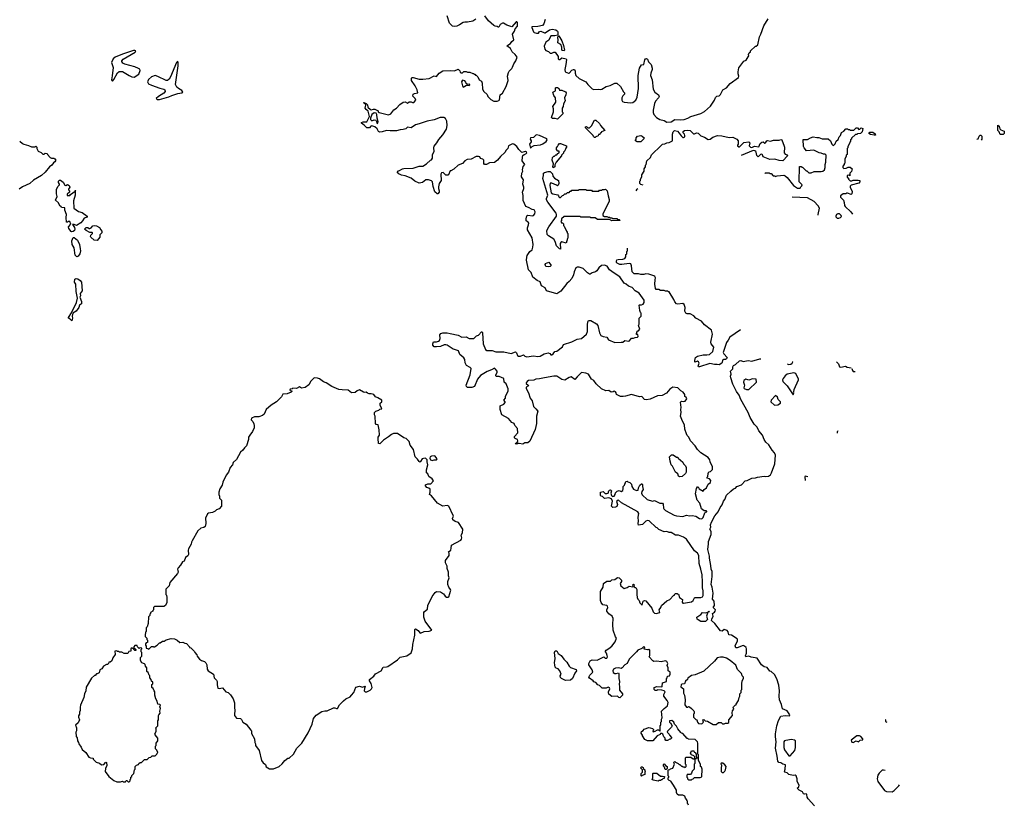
# Model space of a CAD drawing. Extents: x 1966327 to 2147849, y 395140 to 552178.
# Tile 308 of 316: x 2097205 to 2110790, y 519092 to 529913. Entities that reach past the tile are written whole.
import ezdxf

# ---------------------------------------------------------------- set-up
doc = ezdxf.new("R2010")
doc.units = 0

msp = doc.modelspace()

# ---------------------------------------------------------------- linework, layer by layer
at = {"layer": '0CON20XD'}
for points in [[(2103500, 529920), (2103455, 529893), (2103385, 529880), (2103349, 529881), (2103322, 529875), (2103275, 529844), (2103235, 529826), (2103205, 529819), (2103175, 529824), (2103135, 529867), (2103103, 529965)], [(2103947, 529187), (2103957, 529205), (2103995, 529240), (2104005, 529257), (2104024, 529305), (2104051, 529345), (2104069, 529395), (2104043, 529435), (2103998, 529468), (2103976, 529515), (2103927, 529555), (2103979, 529585), (2103996, 529614), (2104021, 529635), (2104005, 529715), (2104032, 529755), (2104041, 529789), (2104075, 529826), (2104075, 529876), (2104065, 529884), (2104055, 529882), (2103995, 529816), (2103927, 529837), (2103880, 529865), (2103865, 529867), (2103832, 529845), (2103818, 529812), (2103805, 529810), (2103795, 529820), (2103765, 529822), (2103745, 529833), (2103675, 529899), (2103621, 529965)], [(2104454, 529914), (2104439, 529855), (2104418, 529832), (2104355, 529819), (2104270, 529815), (2104269, 529805), (2104292, 529745), (2104304, 529735), (2104335, 529729), (2104365, 529729), (2104379, 529751), (2104395, 529757), (2104445, 529732), (2104455, 529732), (2104515, 529773), (2104554, 529784), (2104604, 529774), (2104626, 529756), (2104632, 529745), (2104628, 529702), (2104590, 529690), (2104535, 529689), (2104507, 529633), (2104463, 529605), (2104443, 529547), (2104450, 529505), (2104465, 529490), (2104502, 529475), (2104525, 529451), (2104545, 529452), (2104576, 529466), (2104595, 529464), (2104635, 529405), (2104635, 529375), (2104644, 529364), (2104657, 529365), (2104685, 529387), (2104747, 529375), (2104751, 529365), (2104741, 529295), (2104725, 529225), (2104732, 529195), (2104775, 529174), (2104785, 529175), (2104825, 529218), (2104845, 529228), (2104860, 529225), (2104870, 529205), (2104868, 529175), (2104878, 529145), (2104924, 529104), (2105016, 529056), (2105045, 529021), (2105105, 528962), (2105125, 528951), (2105185, 528956), (2105215, 528950), (2105236, 528954), (2105295, 528991), (2105352, 529008), (2105415, 529038), (2105445, 529037), (2105495, 528990), (2105535, 528920), (2105550, 528905), (2105548, 528885), (2105528, 528865), (2105513, 528835), (2105513, 528805), (2105522, 528785), (2105545, 528777), (2105635, 528766), (2105665, 528771), (2105707, 528803), (2105724, 528845), (2105744, 528965), (2105740, 529145), (2105758, 529245), (2105785, 529290), (2105818, 529295), (2105828, 529362), (2105840, 529375), (2105855, 529378), (2105865, 529370), (2105882, 529332), (2105916, 529296), (2105933, 529247), (2105933, 529225), (2105913, 529175), (2105910, 529145), (2105930, 529085), (2105944, 528954), (2105969, 528915), (2106017, 528875), (2106027, 528855), (2106020, 528835), (2105979, 528791), (2105964, 528756), (2105946, 528665), (2105944, 528634), (2105954, 528605), (2105993, 528565), (2106035, 528536), (2106095, 528523), (2106135, 528500), (2106195, 528506), (2106245, 528537), (2106329, 528531), (2106375, 528539), (2106425, 528557), (2106465, 528580), (2106605, 528622), (2106655, 528648), (2106735, 528720), (2106792, 528805), (2106805, 528840), (2106823, 528857), (2106855, 528862), (2106875, 528880), (2106908, 528945), (2106958, 528972), (2107008, 529035), (2107122, 529115), (2107126, 529134), (2107116, 529165), (2107116, 529195), (2107125, 529250), (2107195, 529342), (2107230, 529355), (2107255, 529400), (2107267, 529413), (2107262, 529435), (2107270, 529455), (2107288, 529472), (2107290, 529485), (2107355, 529550), (2107365, 529550), (2107388, 529565), (2107412, 529675), (2107433, 529715), (2107472, 529828), (2107533, 529925)], [(2104715, 529484), (2104695, 529487), (2104687, 529495), (2104687, 529535), (2104672, 529572), (2104632, 529595), (2104628, 529605), (2104633, 529625), (2104632, 529675), (2104645, 529690), (2104685, 529620), (2104707, 529557), (2104722, 529495), (2104715, 529484)], [(2098485, 529066), (2098505, 529087), (2098555, 529181), (2098579, 529201), (2098625, 529198), (2098714, 529144), (2098754, 529124), (2098785, 529121), (2098850, 529160), (2098869, 529215), (2098862, 529232), (2098845, 529242), (2098793, 529263), (2098655, 529300), (2098628, 529315), (2098613, 529335), (2098614, 529346), (2098633, 529367), (2098798, 529465), (2098808, 529485), (2098795, 529490), (2098777, 529487), (2098625, 529440), (2098524, 529395), (2098497, 529375), (2098474, 529325), (2098495, 529255), (2098480, 529140), (2098473, 529085), (2098475, 529073), (2098485, 529066)], [(2099103, 528813), (2099135, 528815), (2099265, 528849), (2099305, 528870), (2099385, 528896), (2099444, 528906), (2099457, 528915), (2099443, 528935), (2099395, 528964), (2099375, 528984), (2099355, 529018), (2099391, 529275), (2099391, 529321), (2099385, 529340), (2099369, 529325), (2099285, 529124), (2099267, 529095), (2099245, 529074), (2099225, 529076), (2099112, 529132), (2099075, 529143), (2099023, 529127), (2098981, 529089), (2098968, 529055), (2098981, 529031), (2099025, 529009), (2099140, 528970), (2099192, 528955), (2099207, 528945), (2099213, 528925), (2099195, 528902), (2099118, 528855), (2099090, 528825), (2099103, 528813)], [(2105465, 524732), (2105440, 524745), (2105437, 524767), (2105425, 524780), (2105405, 524788), (2105395, 524780), (2105368, 524778), (2105335, 524799), (2105294, 524794), (2105234, 524824), (2105160, 524890), (2105125, 524936), (2105095, 524957), (2105052, 525025), (2105015, 525040), (2104955, 525046), (2104895, 524990), (2104865, 524953), (2104815, 524986), (2104785, 524979), (2104725, 524944), (2104685, 524951), (2104615, 524996), (2104575, 524997), (2104444, 524976), (2104375, 524958), (2104325, 524954), (2104298, 524942), (2104225, 524936), (2104206, 524925), (2104193, 524905), (2104195, 524894), (2104221, 524875), (2104224, 524865), (2104193, 524847), (2104192, 524825), (2104227, 524765), (2104246, 524695), (2104276, 524656), (2104295, 524580), (2104325, 524548), (2104352, 524515), (2104334, 524445), (2104336, 524344), (2104315, 524260), (2104245, 524100), (2104215, 524078), (2104175, 524078), (2104145, 524060), (2104095, 524070), (2104075, 524070), (2104065, 524060), (2104042, 524062), (2104050, 524075), (2104068, 524082), (2104080, 524105), (2104072, 524125), (2104040, 524135), (2104030, 524145), (2104034, 524166), (2104077, 524215), (2104072, 524275), (2104038, 524315), (2104026, 524346), (2103995, 524360), (2103948, 524415), (2103855, 524462), (2103834, 524535), (2103834, 524586), (2103885, 524611), (2103904, 524635), (2103903, 524645), (2103887, 524665), (2103906, 524695), (2103909, 524715), (2103944, 524795), (2103944, 524824), (2103915, 524890), (2103890, 524915), (2103886, 524966), (2103822, 524992), (2103785, 524992), (2103775, 525000), (2103774, 525016), (2103792, 525048), (2103792, 525065), (2103772, 525095), (2103754, 525106), (2103715, 525082), (2103655, 525062), (2103563, 525005), (2103522, 524955), (2103482, 524855), (2103445, 524840), (2103385, 524841), (2103371, 524855), (2103366, 524875), (2103421, 525015), (2103432, 525102), (2103420, 525115), (2103368, 525145), (2103353, 525183), (2103348, 525225), (2103335, 525250), (2103277, 525297), (2103258, 525345), (2103206, 525366), (2103185, 525368), (2103105, 525423), (2103085, 525430), (2103061, 525429), (2103012, 525408), (2102955, 525402), (2102923, 525403), (2102904, 525424), (2102903, 525445), (2102915, 525472), (2102955, 525471), (2102985, 525480), (2102999, 525491), (2103006, 525515), (2103000, 525565), (2103014, 525586), (2103044, 525596), (2103104, 525594), (2103146, 525586), (2103255, 525561), (2103305, 525537), (2103365, 525538), (2103405, 525518), (2103472, 525518), (2103509, 525551), (2103535, 525562), (2103575, 525608), (2103585, 525608), (2103592, 525595), (2103600, 525445), (2103634, 525365), (2103651, 525351), (2103725, 525349), (2103775, 525334), (2103885, 525334), (2103985, 525310), (2104045, 525332), (2104061, 525321), (2104075, 525280), (2104085, 525274), (2104115, 525274), (2104155, 525290), (2104175, 525272), (2104202, 525262), (2104295, 525278), (2104355, 525268), (2104388, 525275), (2104443, 525307), (2104495, 525318), (2104518, 525308), (2104532, 525292), (2104545, 525290), (2104566, 525304), (2104590, 525335), (2104617, 525343), (2104695, 525400), (2104710, 525435), (2104825, 525470), (2104895, 525506), (2104957, 525515), (2105026, 525575), (2105037, 525615), (2105039, 525705), (2105042, 525748), (2105055, 525763), (2105065, 525766), (2105085, 525764), (2105165, 525721), (2105184, 525694), (2105204, 525595), (2105225, 525558), (2105255, 525544), (2105305, 525537), (2105329, 525499), (2105415, 525463), (2105506, 525464), (2105525, 525468), (2105555, 525488), (2105605, 525480), (2105620, 525485), (2105645, 525520), (2105675, 525520), (2105695, 525530), (2105727, 525533), (2105737, 525543), (2105735, 525570), (2105722, 525572), (2105710, 525585), (2105720, 525595), (2105720, 525605), (2105735, 525620), (2105745, 525620), (2105760, 525645), (2105742, 525695), (2105750, 525715), (2105750, 525795), (2105780, 525825), (2105780, 525865), (2105770, 525875), (2105763, 525903), (2105752, 525975), (2105758, 525982), (2105785, 525981), (2105805, 525991), (2105823, 526015), (2105822, 526045), (2105752, 526142), (2105699, 526175), (2105655, 526218), (2105605, 526238), (2105575, 526267), (2105545, 526281), (2105484, 526365), (2105406, 526416), (2105342, 526462), (2105309, 526515), (2105275, 526530), (2105231, 526525), (2105195, 526493), (2105169, 526451), (2105151, 526435), (2105105, 526423), (2105075, 526406), (2105065, 526406), (2105040, 526420), (2104981, 526481), (2104925, 526501), (2104895, 526501), (2104880, 526490), (2104857, 526435), (2104847, 526395), (2104822, 526345), (2104787, 526303), (2104755, 526277), (2104670, 526170), (2104615, 526132), (2104475, 526175), (2104453, 526215), (2104405, 526243), (2104385, 526298), (2104344, 526315), (2104283, 526363), (2104261, 526425), (2104225, 526465), (2104198, 526595), (2104200, 526640), (2104208, 526662), (2104245, 526716), (2104275, 526740), (2104286, 526775), (2104290, 526815), (2104275, 526904), (2104211, 527015), (2104210, 527045), (2104226, 527085), (2104228, 527109), (2104221, 527121), (2104195, 527139), (2104192, 527165), (2104203, 527207), (2104215, 527219), (2104285, 527208), (2104295, 527212), (2104314, 527235), (2104317, 527265), (2104305, 527291), (2104274, 527294), (2104225, 527325), (2104188, 527335), (2104150, 527420), (2104151, 527491), (2104143, 527537), (2104162, 527585), (2104162, 527605), (2104145, 527645), (2104156, 527704), (2104127, 527747), (2104132, 527795), (2104145, 527825), (2104144, 527845), (2104151, 527889), (2104173, 527915), (2104140, 527965), (2104142, 528018), (2104149, 528041), (2104164, 528056), (2104190, 528065), (2104200, 528075), (2104199, 528085), (2104185, 528094), (2104167, 528093), (2104135, 528080), (2104092, 528122), (2104065, 528163), (2104025, 528197), (2104005, 528203), (2103950, 528175), (2103940, 528135), (2103917, 528113), (2103898, 528082), (2103838, 528025), (2103798, 527975), (2103757, 527943), (2103685, 527938), (2103645, 527918), (2103618, 527918), (2103608, 527928), (2103610, 527975), (2103595, 527990), (2103565, 528000), (2103555, 528020), (2103535, 528028), (2103505, 528028), (2103435, 527992), (2103380, 527985), (2103345, 527968), (2103315, 527930), (2103253, 527907), (2103195, 527852), (2103155, 527830), (2103145, 527830), (2103120, 527775), (2103112, 527768), (2103085, 527770), (2103047, 527807), (2103025, 527802), (2103014, 527785), (2103020, 527695), (2102992, 527655), (2102983, 527607), (2102983, 527585), (2102993, 527555), (2102992, 527535), (2102975, 527513), (2102965, 527513), (2102932, 527538), (2102908, 527615), (2102900, 527675), (2102885, 527692), (2102845, 527706), (2102807, 527703), (2102764, 527666), (2102715, 527657), (2102658, 527688), (2102605, 527729), (2102525, 527762), (2102475, 527770), (2102435, 527788), (2102412, 527815), (2102425, 527828), (2102435, 527828), (2102485, 527858), (2102505, 527862), (2102635, 527868), (2102718, 527892), (2102767, 527893), (2102820, 527925), (2102872, 527978), (2102888, 527982), (2102900, 528005), (2102902, 528055), (2102922, 528095), (2102920, 528145), (2102925, 528170), (2102962, 528215), (2102987, 528263), (2103043, 528327), (2103092, 528405), (2103101, 528455), (2103098, 528515), (2103079, 528549), (2103056, 528566), (2103005, 528563), (2102925, 528531), (2102825, 528512), (2102715, 528478), (2102665, 528462), (2102605, 528422), (2102555, 528430), (2102535, 528410), (2102495, 528397), (2102455, 528393), (2102405, 528379), (2102315, 528379), (2102265, 528386), (2102207, 528367), (2102175, 528363), (2102155, 528372), (2102135, 528408), (2102107, 528437), (2102065, 528449), (2102052, 528445), (2102030, 528420), (2101995, 528421), (2101959, 528459), (2101920, 528485), (2101920, 528495), (2101945, 528507), (2101996, 528504), (2102031, 528579), (2102011, 528651), (2101985, 528674), (2101972, 528695), (2101980, 528735), (2101972, 528752), (2101950, 528765), (2101955, 528770), (2101985, 528758), (2102005, 528738), (2102008, 528705), (2102043, 528673), (2102055, 528668), (2102085, 528680), (2102105, 528678), (2102150, 528655), (2102153, 528643), (2102165, 528632), (2102295, 528600), (2102325, 528613), (2102365, 528672), (2102405, 528693), (2102448, 528742), (2102495, 528774), (2102525, 528780), (2102555, 528760), (2102578, 528782), (2102605, 528780), (2102625, 528772), (2102645, 528773), (2102670, 528805), (2102660, 528825), (2102628, 528858), (2102634, 528886), (2102653, 528897), (2102700, 528905), (2102690, 528945), (2102663, 529003), (2102613, 529075), (2102612, 529105), (2102620, 529115), (2102635, 529117), (2102715, 529091), (2102765, 529091), (2102856, 529104), (2102925, 529138), (2102958, 529132), (2102992, 529175), (2103045, 529210), (2103155, 529212), (2103205, 529208), (2103255, 529230), (2103278, 529208), (2103282, 529192), (2103295, 529180), (2103315, 529180), (2103333, 529197), (2103365, 529200), (2103385, 529192), (2103415, 529192), (2103455, 529170), (2103465, 529170), (2103475, 529160), (2103485, 529160), (2103495, 529150), (2103505, 529150), (2103527, 529127), (2103544, 529084), (2103578, 529065), (2103588, 529038), (2103592, 528955), (2103611, 528921), (2103653, 528883), (2103662, 528855), (2103705, 528813), (2103745, 528789), (2103795, 528790), (2103815, 528797), (2103825, 528808), (2103836, 528875), (2103865, 528899), (2103919, 528991), (2103944, 529075), (2103936, 529135), (2103947, 529187)], [(2103325, 528984), (2103371, 529009), (2103405, 529007), (2103416, 529014), (2103415, 529020), (2103405, 529026), (2103385, 529022), (2103365, 529032), (2103362, 529052), (2103348, 529068), (2103315, 529080), (2103303, 529055), (2103315, 529000), (2103325, 528984)], [(2104625, 528540), (2104595, 528552), (2104555, 528552), (2104542, 528565), (2104569, 528645), (2104569, 528685), (2104562, 528715), (2104604, 528776), (2104596, 528836), (2104575, 528870), (2104560, 528915), (2104598, 528932), (2104600, 528975), (2104605, 528980), (2104625, 528980), (2104635, 528970), (2104645, 528970), (2104655, 528940), (2104685, 528940), (2104735, 528920), (2104746, 528905), (2104740, 528875), (2104720, 528835), (2104732, 528795), (2104708, 528755), (2104702, 528715), (2104690, 528695), (2104690, 528645), (2104700, 528635), (2104700, 528615), (2104625, 528540)], [(2102135, 528480), (2102145, 528488), (2102150, 528505), (2102138, 528555), (2102134, 528604), (2102124, 528624), (2102095, 528628), (2102062, 528608), (2102044, 528556), (2102043, 528535), (2102065, 528519), (2102095, 528533), (2102118, 528528), (2102130, 528510), (2102135, 528480)], [(2105145, 528290), (2105135, 528290), (2105122, 528302), (2105118, 528318), (2105012, 528422), (2105010, 528435), (2105025, 528440), (2105045, 528420), (2105068, 528422), (2105095, 528450), (2105134, 528526), (2105155, 528530), (2105205, 528482), (2105220, 528455), (2105280, 528385), (2105232, 528368), (2105228, 528352), (2105212, 528348), (2105208, 528332), (2105192, 528328), (2105188, 528312), (2105155, 528300), (2105145, 528290)], [(2110775, 528330), (2110732, 528332), (2110720, 528365), (2110700, 528385), (2110702, 528458), (2110720, 528445), (2110728, 528408), (2110740, 528395), (2110790, 528375), (2110790, 528345), (2110775, 528330)], [(2104255, 528142), (2104276, 528164), (2104302, 528178), (2104391, 528189), (2104425, 528200), (2104470, 528235), (2104481, 528255), (2104479, 528269), (2104375, 528318), (2104335, 528326), (2104325, 528323), (2104295, 528288), (2104255, 528286), (2104249, 528265), (2104261, 528245), (2104262, 528228), (2104238, 528195), (2104255, 528142)], [(2105806, 527629), (2105775, 527640), (2105762, 527652), (2105760, 527685), (2105770, 527695), (2105770, 527715), (2105790, 527745), (2105790, 527775), (2105820, 527825), (2105820, 527855), (2105840, 527885), (2105840, 527905), (2105850, 527915), (2105860, 527965), (2105908, 528012), (2105922, 528048), (2106055, 528180), (2106073, 528197), (2106105, 528200), (2106133, 528217), (2106165, 528220), (2106210, 528245), (2106210, 528335), (2106220, 528365), (2106240, 528385), (2106280, 528375), (2106305, 528350), (2106330, 528310), (2106355, 528288), (2106365, 528287), (2106381, 528299), (2106384, 528315), (2106376, 528336), (2106358, 528355), (2106359, 528371), (2106376, 528384), (2106425, 528390), (2106455, 528386), (2106500, 528340), (2106515, 528339), (2106545, 528351), (2106565, 528348), (2106605, 528312), (2106655, 528293), (2106705, 528262), (2106732, 528268), (2106768, 528292), (2106835, 528314), (2106891, 528311), (2106995, 528288), (2107045, 528291), (2107100, 528265), (2107120, 528245), (2107120, 528195), (2107110, 528185), (2107110, 528175), (2107125, 528160), (2107135, 528160), (2107195, 528220), (2107265, 528227), (2107280, 528215), (2107272, 528175), (2107290, 528155), (2107305, 528153), (2107345, 528170), (2107405, 528160), (2107423, 528205), (2107445, 528226), (2107465, 528227), (2107485, 528211), (2107495, 528217), (2107513, 528245), (2107525, 528249), (2107565, 528238), (2107605, 528252), (2107685, 528250), (2107705, 528262), (2107722, 528255), (2107752, 528168), (2107758, 528155), (2107752, 528075), (2107765, 528060), (2107795, 528050), (2107800, 528035), (2107732, 527968), (2107685, 527972), (2107625, 527992), (2107555, 527987), (2107465, 528022), (2107455, 528050), (2107445, 528060), (2107424, 528056), (2107395, 528020), (2107375, 528040), (2107368, 528085), (2107360, 528095), (2107346, 528106), (2107325, 528111), (2107161, 528039)], [(2107487, 527792), (2107495, 527800), (2107545, 527800), (2107555, 527790), (2107575, 527790), (2107602, 527762), (2107625, 527760), (2107632, 527752), (2107655, 527760), (2107747, 527767), (2107765, 527760), (2107792, 527735), (2107880, 527625), (2107935, 527592), (2107975, 527590), (2107982, 527608), (2107998, 527622), (2108000, 527635), (2107960, 527675), (2107962, 527888), (2107985, 527890), (2107995, 527880), (2108005, 527880), (2108042, 527842), (2108055, 527830), (2108065, 527830), (2108095, 527800), (2108125, 527800), (2108165, 527822), (2108265, 527819), (2108288, 527825), (2108310, 527845), (2108320, 527875), (2108318, 527915), (2108328, 527948), (2108330, 528045), (2108318, 528058), (2108295, 528058), (2108265, 528072), (2108235, 528078), (2108163, 528113), (2108062, 528105), (2108028, 528145), (2108020, 528165), (2108015, 528260), (2108075, 528260), (2108115, 528283), (2108155, 528296), (2108205, 528287), (2108229, 528289), (2108275, 528270), (2108362, 528272), (2108390, 528245), (2108410, 528195), (2108422, 528182), (2108435, 528180), (2108458, 528202), (2108472, 528238), (2108498, 528262), (2108512, 528298), (2108530, 528315), (2108545, 528358), (2108576, 528374), (2108605, 528410), (2108625, 528410), (2108635, 528400), (2108655, 528400), (2108665, 528390), (2108715, 528390), (2108745, 528420), (2108765, 528420), (2108785, 528400), (2108798, 528402), (2108815, 528420), (2108840, 528415), (2108830, 528365), (2108808, 528342), (2108765, 528340), (2108755, 528330), (2108735, 528330), (2108682, 528278), (2108680, 528265), (2108670, 528255), (2108670, 528235), (2108660, 528225), (2108660, 528215), (2108630, 528165), (2108630, 528145), (2108620, 528135), (2108620, 528055), (2108610, 528045), (2108610, 528025), (2108590, 527995), (2108590, 527935), (2108580, 527925), (2108580, 527915), (2108560, 527895), (2108560, 527875), (2108575, 527860), (2108606, 527864), (2108635, 527878), (2108665, 527880), (2108690, 527855), (2108682, 527818), (2108660, 527795), (2108658, 527762), (2108645, 527770), (2108620, 527765), (2108622, 527742), (2108638, 527728), (2108642, 527712), (2108662, 527692), (2108685, 527690), (2108705, 527700), (2108755, 527698), (2108775, 527702), (2108797, 527697), (2108797, 527675), (2108781, 527659), (2108678, 527632), (2108663, 527617), (2108662, 527605), (2108690, 527545), (2108685, 527510), (2108675, 527502), (2108625, 527520), (2108615, 527520), (2108605, 527510), (2108565, 527510), (2108530, 527485), (2108530, 527465), (2108570, 527425), (2108582, 527392), (2108583, 527353), (2108592, 527335), (2108673, 527263), (2108697, 527233)], [(2108995, 528320), (2108945, 528330), (2108920, 528345), (2108935, 528360), (2108975, 528360), (2109008, 528338), (2109015, 528322), (2108995, 528320)], [(2110410, 528264), (2110412, 528268), (2110428, 528272), (2110442, 528308), (2110455, 528320), (2110465, 528320), (2110480, 528305), (2110480, 528265), (2110471, 528252)], [(2097205, 528237), (2097245, 528207), (2097260, 528195), (2097325, 528178), (2097368, 528158), (2097415, 528160), (2097428, 528168), (2097440, 528155), (2097440, 528135), (2097458, 528098), (2097501, 528081), (2097525, 528060), (2097545, 528060), (2097558, 528072), (2097585, 528070), (2097590, 528055), (2097625, 528012), (2097644, 528004), (2097675, 528002), (2097690, 527995), (2097702, 527975), (2097692, 527955), (2097672, 527938), (2097647, 527905), (2097618, 527882), (2097555, 527810), (2097505, 527764), (2097395, 527700), (2097347, 527653), (2097244, 527606), (2097200, 527575)], [(2104565, 527872), (2104560, 527885), (2104568, 527925), (2104550, 527975), (2104558, 528012), (2104575, 528030), (2104585, 528030), (2104602, 528048), (2104615, 528050), (2104632, 528068), (2104650, 528075), (2104648, 528098), (2104632, 528102), (2104610, 528125), (2104612, 528145), (2104627, 528163), (2104634, 528185), (2104655, 528206), (2104665, 528206), (2104750, 528175), (2104750, 528155), (2104738, 528142), (2104727, 528103), (2104710, 528085), (2104708, 528072), (2104680, 528045), (2104680, 528035), (2104605, 527950), (2104588, 527912), (2104587, 527883), (2104565, 527872)], [(2105775, 528230), (2105725, 528230), (2105703, 528243), (2105700, 528255), (2105710, 528265), (2105710, 528285), (2105730, 528305), (2105775, 528316), (2105795, 528308), (2105820, 528285), (2105818, 528272), (2105775, 528230)], [(2104665, 526750), (2104651, 526751), (2104610, 526795), (2104592, 526855), (2104576, 526886), (2104501, 526931), (2104481, 526951), (2104476, 527005), (2104504, 527056), (2104613, 527205), (2104613, 527225), (2104606, 527246), (2104493, 527395), (2104475, 527430), (2104472, 527448), (2104490, 527495), (2104424, 527724), (2104434, 527765), (2104431, 527795), (2104445, 527806), (2104495, 527822), (2104525, 527820), (2104558, 527788), (2104560, 527755), (2104585, 527730), (2104640, 527695), (2104642, 527655), (2104635, 527630), (2104625, 527620), (2104612, 527632), (2104545, 527660), (2104522, 527658), (2104518, 527625), (2104540, 527525), (2104563, 527513), (2104628, 527498), (2104640, 527485), (2104642, 527472), (2104655, 527460), (2104668, 527462), (2104695, 527490), (2104708, 527492), (2104725, 527510), (2104745, 527510), (2104765, 527530), (2104785, 527530), (2104802, 527548), (2104815, 527550), (2104825, 527560), (2104915, 527560), (2104925, 527570), (2105015, 527570), (2105025, 527560), (2105095, 527560), (2105105, 527550), (2105195, 527550), (2105205, 527560), (2105235, 527560), (2105245, 527570), (2105275, 527570), (2105288, 527578), (2105310, 527555), (2105323, 527483), (2105340, 527435), (2105340, 527405), (2105252, 527235), (2105250, 527215), (2105275, 527200), (2105305, 527200), (2105325, 527190), (2105345, 527190), (2105355, 527180), (2105375, 527180), (2105385, 527170), (2105445, 527170), (2105455, 527160), (2105478, 527158), (2105488, 527142), (2105375, 527140), (2105345, 527160), (2105175, 527160), (2105145, 527180), (2105085, 527180), (2105075, 527190), (2104945, 527190), (2104935, 527200), (2104715, 527200), (2104682, 527168), (2104680, 527145), (2104672, 527132), (2104682, 527112), (2104695, 527110), (2104708, 527098), (2104710, 527075), (2104718, 527068), (2104750, 526995), (2104760, 526985), (2104760, 526975), (2104770, 526965), (2104770, 526905), (2104763, 526897), (2104747, 526833), (2104685, 526849), (2104669, 526841), (2104664, 526825), (2104665, 526750)], [(2097925, 526987), (2097915, 526993), (2097883, 527035), (2097880, 527055), (2097910, 527095), (2097895, 527130), (2097875, 527130), (2097865, 527120), (2097852, 527122), (2097844, 527186), (2097849, 527225), (2097829, 527285), (2097828, 527318), (2097782, 527325), (2097776, 527336), (2097757, 527347), (2097739, 527389), (2097700, 527425), (2097724, 527476), (2097714, 527514), (2097711, 527575), (2097735, 527616), (2097754, 527635), (2097754, 527645), (2097739, 527669), (2097742, 527688), (2097755, 527700), (2097769, 527699), (2097805, 527671), (2097830, 527630), (2097842, 527628), (2097865, 527642), (2097888, 527625), (2097898, 527605), (2097880, 527575), (2097880, 527565), (2097892, 527552), (2097892, 527535), (2097858, 527505), (2097861, 527491), (2097895, 527488), (2097907, 527503), (2097970, 527550), (2097972, 527558), (2097978, 527558), (2097970, 527550), (2097972, 527495), (2097948, 527415), (2097953, 527315), (2098015, 527267), (2098065, 527252), (2098138, 527205), (2098138, 527192), (2098094, 527176), (2098072, 527138), (2098048, 527112), (2097990, 527075), (2097955, 527090), (2097932, 527088), (2097959, 527049), (2097966, 527025), (2097962, 527008), (2097945, 526993), (2097925, 526987)], [(2105710, 527551), (2105710, 527555), (2105720, 527565), (2105722, 527578), (2105734, 527583)], [(2108222, 527217), (2108221, 527225), (2108239, 527315), (2108224, 527345), (2108166, 527406), (2108075, 527456), (2107862, 527465)], [(2108505, 527174), (2108530, 527185), (2108542, 527198), (2108540, 527215), (2108515, 527238), (2108495, 527238), (2108475, 527228), (2108467, 527205), (2108467, 527195), (2108484, 527174), (2108505, 527174)], [(2098275, 526870), (2098234, 526874), (2098188, 526915), (2098182, 526925), (2098188, 526942), (2098210, 526965), (2098210, 526975), (2098205, 526980), (2098175, 526980), (2098120, 527005), (2098100, 527025), (2098122, 527048), (2098145, 527048), (2098163, 527033), (2098175, 527032), (2098189, 527041), (2098215, 527071), (2098235, 527074), (2098265, 527070), (2098308, 527048), (2098323, 527013), (2098340, 526995), (2098340, 526975), (2098312, 526948), (2098310, 526915), (2098275, 526870)], [(2097995, 526642), (2097969, 526665), (2097956, 526765), (2097930, 526815), (2097926, 526865), (2097945, 526910), (2097955, 526910), (2098002, 526872), (2098029, 526815), (2098041, 526755), (2098044, 526725), (2098037, 526685), (2098010, 526650), (2097995, 526642)], [(2107150, 525638), (2107002, 525535), (2106982, 525495), (2106955, 525460), (2106912, 525325), (2106918, 525305), (2106968, 525255), (2106957, 525235), (2106945, 525228), (2106915, 525228), (2106905, 525220), (2106893, 525177), (2106855, 525152), (2106829, 525159), (2106793, 525157), (2106725, 525171), (2106585, 525124), (2106570, 525125), (2106566, 525135), (2106579, 525175), (2106571, 525195), (2106555, 525203), (2106525, 525191), (2106521, 525195), (2106518, 525212), (2106528, 525255), (2106556, 525274), (2106635, 525291), (2106685, 525289), (2106723, 525297), (2106767, 525335), (2106780, 525395), (2106746, 525445), (2106739, 525465), (2106763, 525575), (2106751, 525631), (2106652, 525705), (2106614, 525754), (2106535, 525799), (2106505, 525831), (2106455, 525856), (2106415, 525855), (2106396, 525865), (2106381, 525895), (2106389, 525945), (2106375, 525987), (2106355, 525997), (2106285, 525989), (2106268, 525995), (2106245, 526020), (2106230, 526055), (2106165, 526160), (2106155, 526160), (2106145, 526170), (2106115, 526170), (2106095, 526180), (2106045, 526180), (2106025, 526190), (2105985, 526190), (2105978, 526205), (2105970, 526265), (2105974, 526325), (2105976, 526355), (2105970, 526370), (2105955, 526380), (2105885, 526403), (2105845, 526408), (2105815, 526398), (2105775, 526398), (2105743, 526407), (2105685, 526408), (2105657, 526435), (2105648, 526518), (2105635, 526547), (2105615, 526550), (2105515, 526536), (2105485, 526538), (2105450, 526555), (2105440, 526565), (2105438, 526585), (2105445, 526600), (2105463, 526607), (2105525, 526610), (2105555, 526620), (2105570, 526645), (2105570, 526675), (2105580, 526685), (2105580, 526715), (2105590, 526725), (2105590, 526763)], [(2104496, 526506), (2104465, 526511), (2104453, 526537), (2104460, 526550), (2104507, 526567), (2104540, 526525), (2104525, 526510), (2104496, 526506)], [(2097925, 525760), (2097903, 525783), (2097880, 525795), (2097878, 525805), (2097918, 525872), (2097988, 526012), (2098002, 526075), (2097986, 526165), (2097979, 526265), (2097963, 526295), (2097966, 526335), (2097986, 526346), (2098005, 526341), (2098038, 526318), (2098056, 526295), (2098066, 526175), (2098038, 526135), (2098042, 526105), (2098033, 526085), (2098059, 526025), (2098060, 526005), (2098056, 525994), (2098028, 525975), (2098023, 525945), (2097986, 525895), (2097940, 525865), (2097930, 525825), (2097932, 525795), (2097925, 525760)], [(2108173, 519073), (2108082, 519165), (2108071, 519191), (2108067, 519227), (2108055, 519236), (2108035, 519230), (2108018, 519238), (2108005, 519266), (2107958, 519288), (2107930, 519315), (2107955, 519334), (2107959, 519355), (2107932, 519405), (2107933, 519445), (2107916, 519486), (2107905, 519493), (2107875, 519490), (2107815, 519505), (2107795, 519526), (2107762, 519535), (2107757, 519545), (2107767, 519575), (2107769, 519635), (2107735, 519646), (2107705, 519665), (2107678, 519668), (2107663, 519685), (2107658, 519755), (2107635, 519866), (2107642, 519955), (2107633, 520023), (2107634, 520064), (2107653, 520175), (2107675, 520249), (2107705, 520308), (2107765, 520317), (2107825, 520314), (2107830, 520325), (2107792, 520382), (2107730, 520410), (2107715, 520470), (2107688, 520532), (2107683, 520585), (2107686, 520655), (2107678, 520735), (2107651, 520821), (2107621, 520881), (2107575, 520922), (2107555, 520930), (2107519, 520979), (2107476, 520986), (2107442, 521015), (2107379, 521109), (2107299, 521119), (2107265, 521137), (2107225, 521126), (2107219, 521139), (2107231, 521175), (2107233, 521235), (2107227, 521255), (2107204, 521274), (2107185, 521280), (2107105, 521249), (2107085, 521250), (2107075, 521278), (2107107, 521345), (2107108, 521365), (2107103, 521373), (2107025, 521423), (2106988, 521428), (2106982, 521472), (2106965, 521488), (2106925, 521502), (2106895, 521482), (2106875, 521486), (2106797, 521587), (2106748, 521625), (2106756, 521645), (2106771, 521685), (2106764, 521725), (2106790, 521740), (2106800, 521755), (2106804, 521775), (2106775, 521805), (2106790, 521835), (2106787, 521895), (2106763, 521923), (2106772, 522002), (2106760, 522085), (2106744, 522125), (2106758, 522235), (2106760, 522305), (2106744, 522335), (2106742, 522385), (2106721, 522485), (2106724, 522515), (2106700, 522605), (2106710, 522685), (2106707, 522715), (2106746, 522815), (2106746, 522856), (2106728, 522885), (2106739, 522915), (2106738, 522945), (2106749, 522985), (2106795, 523070), (2106844, 523126), (2106871, 523185), (2106898, 523222), (2106916, 523275), (2106932, 523298), (2106955, 523354), (2107015, 523413), (2107055, 523443), (2107079, 523451), (2107099, 523475), (2107162, 523498), (2107215, 523552), (2107244, 523556), (2107305, 523590), (2107356, 523594), (2107384, 523606), (2107475, 523619), (2107501, 523611), (2107535, 523616), (2107562, 523638), (2107578, 523662), (2107622, 523788), (2107631, 523905), (2107621, 523941), (2107588, 523975), (2107542, 524052), (2107502, 524085), (2107477, 524125), (2107455, 524185), (2107402, 524245), (2107379, 524295), (2107337, 524335), (2107284, 524425), (2107255, 524497), (2107156, 524675), (2107133, 524735), (2107095, 524787), (2107045, 524886), (2107016, 524975), (2107013, 524997), (2107020, 525025), (2107013, 525067), (2107043, 525097), (2107043, 525125), (2107055, 525144), (2107080, 525160), (2107135, 525209), (2107155, 525212), (2107185, 525199), (2107255, 525211), (2107305, 525204), (2107415, 525237), (2107429, 525237)], [(2107796, 525166), (2107815, 525156), (2107845, 525164), (2107861, 525175), (2107871, 525195), (2107868, 525201)], [(2108477, 525194), (2108502, 525165), (2108515, 525125), (2108535, 525121), (2108600, 525135), (2108622, 525122), (2108675, 525110)], [(2108686, 525103), (2108694, 525075), (2108705, 525063), (2108725, 525061), (2108732, 525063)], [(2100705, 519582), (2100785, 519612), (2100825, 519648), (2100865, 519697), (2100905, 519728), (2100925, 519730), (2100982, 519785), (2101028, 519865), (2101100, 519935), (2101185, 520078), (2101239, 520195), (2101257, 520275), (2101295, 520323), (2101375, 520370), (2101415, 520382), (2101447, 520383), (2101535, 520422), (2101555, 520422), (2101575, 520412), (2101590, 520415), (2101617, 520463), (2101671, 520519), (2101704, 520546), (2101764, 520576), (2101783, 520595), (2101816, 520635), (2101845, 520708), (2101895, 520719), (2101935, 520709), (2101965, 520722), (2101972, 520715), (2101962, 520688), (2101960, 520655), (2101970, 520645), (2101993, 520643), (2102040, 520665), (2102060, 520685), (2102068, 520705), (2102063, 520723), (2102055, 520760), (2102032, 520795), (2102033, 520815), (2102090, 520860), (2102115, 520890), (2102192, 520935), (2102222, 520985), (2102265, 520987), (2102286, 520994), (2102416, 521084), (2102455, 521122), (2102545, 521140), (2102605, 521180), (2102624, 521234), (2102628, 521295), (2102658, 521425), (2102658, 521502), (2102665, 521510), (2102705, 521490), (2102725, 521458), (2102735, 521452), (2102785, 521473), (2102855, 521480), (2102890, 521495), (2102799, 521619), (2102782, 521672), (2102779, 521735), (2102788, 521752), (2102830, 521785), (2102838, 521835), (2102895, 521960), (2102937, 522013), (2102955, 522026), (2103013, 522023), (2103052, 521995), (2103067, 521976), (2103075, 521962), (2103095, 521950), (2103115, 521949), (2103125, 521955), (2103152, 522045), (2103151, 522055), (2103126, 522086), (2103113, 522125), (2103114, 522165), (2103130, 522215), (2103120, 522245), (2103122, 522295), (2103103, 522345), (2103102, 522375), (2103081, 522421), (2103080, 522455), (2103130, 522525), (2103130, 522555), (2103122, 522575), (2103152, 522598), (2103160, 522625), (2103162, 522668), (2103290, 522735), (2103301, 522749), (2103307, 522765), (2103298, 522805), (2103313, 522837), (2103317, 522885), (2103259, 522979), (2103215, 522993), (2103182, 523015), (2103178, 523035), (2103190, 523065), (2103188, 523075), (2103127, 523205), (2103105, 523212), (2103045, 523204), (2102968, 523245), (2102885, 523346), (2102860, 523365), (2102869, 523395), (2102868, 523438), (2102851, 523451), (2102822, 523462), (2102803, 523483), (2102804, 523496), (2102835, 523510), (2102876, 523514), (2102913, 523555), (2102895, 523582), (2102850, 523615), (2102835, 523650), (2102820, 523665), (2102820, 523705), (2102837, 523773), (2102827, 523815), (2102827, 523845), (2102805, 523866), (2102775, 523863), (2102758, 523855), (2102735, 523818), (2102725, 523812), (2102715, 523820), (2102695, 523852), (2102662, 523885), (2102640, 523985), (2102594, 524044), (2102578, 524098), (2102538, 524138), (2102505, 524148), (2102420, 524205), (2102364, 524206), (2102335, 524192), (2102295, 524158), (2102225, 524112), (2102175, 524063), (2102155, 524070), (2102150, 524135), (2102153, 524155), (2102170, 524185), (2102167, 524255), (2102150, 524325), (2102125, 524330), (2102112, 524345), (2102110, 524445), (2102100, 524465), (2102100, 524495), (2102118, 524512), (2102162, 524528), (2102175, 524540), (2102200, 524545), (2102180, 524595), (2102180, 524625), (2102200, 524645), (2102200, 524665), (2102145, 524700), (2102115, 524710), (2102090, 524745), (2102055, 524753), (2102025, 524752), (2102003, 524763), (2101987, 524777), (2101965, 524772), (2101948, 524778), (2101895, 524808), (2101860, 524795), (2101835, 524773), (2101785, 524768), (2101736, 524806), (2101655, 524808), (2101610, 524815), (2101514, 524854), (2101435, 524903), (2101395, 524918), (2101342, 524962), (2101315, 524970), (2101268, 524972), (2101224, 524926), (2101195, 524878), (2101145, 524842), (2101095, 524832), (2101065, 524850), (2101025, 524827), (2100975, 524832), (2100965, 524820), (2100935, 524818), (2100930, 524805), (2100935, 524800), (2100960, 524795), (2100960, 524785), (2100950, 524775), (2100895, 524752), (2100835, 524748), (2100816, 524714), (2100746, 524644), (2100673, 524597), (2100607, 524535), (2100576, 524475), (2100555, 524454), (2100505, 524438), (2100445, 524438), (2100405, 524417), (2100398, 524395), (2100421, 524371), (2100435, 524340), (2100442, 524315), (2100442, 524285), (2100418, 524235), (2100382, 524185), (2100362, 524155), (2100362, 524125), (2100333, 524035), (2100305, 524008), (2100283, 523975), (2100252, 523948), (2100195, 523848), (2100152, 523805), (2100142, 523775), (2100110, 523735), (2100088, 523675), (2100055, 523630), (2100008, 523535), (2099997, 523493), (2099968, 523445), (2099952, 523395), (2099952, 523365), (2099962, 523342), (2099960, 523315), (2099990, 523285), (2099988, 523205), (2099955, 523168), (2099920, 523155), (2099900, 523135), (2099865, 523118), (2099811, 523109), (2099795, 523100), (2099792, 523085), (2099767, 523043), (2099774, 522966), (2099762, 522925), (2099745, 522910), (2099705, 522902), (2099662, 522865), (2099583, 522727), (2099574, 522706), (2099572, 522678), (2099532, 522615), (2099528, 522595), (2099532, 522535), (2099525, 522520), (2099492, 522495), (2099473, 522447), (2099450, 522435), (2099425, 522390), (2099390, 522355), (2099382, 522335), (2099388, 522315), (2099392, 522295), (2099382, 522275), (2099275, 522150), (2099267, 522103), (2099223, 522057), (2099220, 521985), (2099230, 521975), (2099236, 521946), (2099237, 521905), (2099233, 521875), (2099216, 521835), (2099195, 521820), (2099065, 521820), (2099050, 521805), (2099050, 521775), (2099040, 521765), (2099040, 521755), (2099012, 521738), (2099010, 521725), (2099000, 521715), (2099000, 521695), (2098983, 521677), (2098978, 521585), (2098962, 521538), (2098950, 521525), (2098950, 521475), (2098943, 521467), (2098938, 521425), (2098938, 521408), (2098960, 521385), (2098960, 521365), (2098970, 521355), (2098968, 521322), (2098952, 521318), (2098940, 521305), (2098940, 521285), (2098950, 521275), (2098950, 521245), (2098975, 521240), (2098985, 521230), (2099022, 521268), (2099045, 521270), (2099053, 521263), (2099067, 521263), (2099100, 521285), (2099135, 521320), (2099145, 521320), (2099175, 521342), (2099197, 521343), (2099228, 521362), (2099295, 521378), (2099340, 521375), (2099380, 521355), (2099413, 521323), (2099455, 521328), (2099483, 521313), (2099505, 521310), (2099550, 521265), (2099550, 521255), (2099565, 521250), (2099615, 521200), (2099620, 521185), (2099648, 521155), (2099653, 521133), (2099684, 521094), (2099713, 521073), (2099755, 521060), (2099772, 521045), (2099788, 521015), (2099790, 520955), (2099805, 520932), (2099880, 520885), (2099890, 520835), (2099922, 520802), (2099928, 520785), (2099928, 520738), (2099940, 520695), (2099955, 520690), (2100005, 520700), (2100050, 520645), (2100080, 520635), (2100115, 520600), (2100150, 520545), (2100167, 520493), (2100168, 520415), (2100172, 520405), (2100170, 520315), (2100195, 520282), (2100250, 520275), (2100265, 520260), (2100284, 520224), (2100330, 520195), (2100396, 520116), (2100402, 520105), (2100405, 520070), (2100447, 519995), (2100448, 519945), (2100458, 519925), (2100458, 519905), (2100508, 519835), (2100540, 519695), (2100563, 519663), (2100595, 519640), (2100605, 519610), (2100653, 519583), (2100705, 519582)], [(2107265, 524813), (2107372, 524915), (2107365, 524957), (2107315, 524960), (2107265, 524940), (2107225, 524956), (2107194, 524936), (2107191, 524915), (2107206, 524875), (2107198, 524835), (2107202, 524825), (2107234, 524814), (2107265, 524813)], [(2107875, 524740), (2107888, 524765), (2107880, 524775), (2107887, 524783), (2107892, 524815), (2107952, 524945), (2107952, 524955), (2107913, 525033), (2107885, 525041), (2107794, 525026), (2107767, 525003), (2107738, 524965), (2107730, 524945), (2107734, 524924), (2107794, 524865), (2107875, 524740)], [(2106395, 519740), (2106465, 519740), (2106495, 519720), (2106520, 519720), (2106518, 519748), (2106505, 519760), (2106472, 519772), (2106470, 519785), (2106460, 519795), (2106472, 519828), (2106505, 519830), (2106512, 519812), (2106528, 519808), (2106530, 519795), (2106540, 519785), (2106540, 519745), (2106550, 519735), (2106545, 519720), (2106520, 519720), (2106520, 519655), (2106510, 519645), (2106510, 519575), (2106485, 519550), (2106475, 519520), (2106460, 519505), (2106435, 519502), (2106422, 519508), (2106410, 519495), (2106410, 519465), (2106420, 519455), (2106420, 519445), (2106435, 519430), (2106475, 519430), (2106485, 519440), (2106498, 519442), (2106515, 519460), (2106595, 519460), (2106618, 519472), (2106620, 519575), (2106610, 519605), (2106600, 519615), (2106600, 519645), (2106570, 519695), (2106570, 519775), (2106560, 519785), (2106562, 519935), (2106558, 519955), (2106526, 519986), (2106435, 519990), (2106425, 520000), (2106415, 520000), (2106355, 520070), (2106335, 520072), (2106325, 520082), (2106285, 520132), (2106265, 520170), (2106240, 520195), (2106232, 520225), (2106205, 520247), (2106170, 520245), (2106170, 520225), (2106186, 520216), (2106208, 520175), (2106196, 520154), (2106145, 520100), (2106140, 520085), (2106168, 520058), (2106170, 520045), (2106200, 520015), (2106198, 520002), (2106185, 519990), (2106175, 519990), (2106145, 519970), (2106122, 519972), (2106110, 519985), (2106110, 520005), (2106092, 520022), (2106078, 520058), (2106065, 520070), (2106045, 520070), (2106040, 520055), (2106000, 520035), (2105942, 519968), (2105865, 519967), (2105828, 519985), (2105800, 520035), (2105800, 520045), (2105778, 520075), (2105782, 520095), (2105809, 520111), (2105821, 520129), (2105885, 520150), (2105905, 520148), (2105937, 520137), (2105950, 520125), (2105950, 520115), (2105940, 520105), (2105945, 520090), (2105975, 520100), (2106005, 520120), (2106018, 520118), (2106035, 520100), (2106040, 520105), (2106040, 520155), (2106043, 520177), (2106050, 520185), (2106050, 520225), (2106060, 520235), (2106060, 520265), (2106070, 520285), (2106062, 520375), (2106095, 520412), (2106145, 520450), (2106150, 520495), (2106140, 520525), (2106093, 520583), (2106092, 520605), (2106110, 520645), (2106097, 520657), (2106065, 520668), (2106005, 520670), (2105997, 520663), (2105975, 520660), (2105960, 520675), (2105960, 520705), (2105995, 520718), (2106065, 520710), (2106070, 520715), (2106072, 520768), (2106130, 520785), (2106130, 520825), (2106140, 520835), (2106142, 520858), (2106170, 520865), (2106182, 520885), (2106178, 520915), (2106153, 520933), (2106152, 520975), (2106140, 521005), (2106147, 521035), (2106133, 521063), (2106115, 521072), (2106055, 521058), (2105995, 521067), (2105955, 521061), (2105939, 521069), (2105888, 521125), (2105900, 521145), (2105897, 521217), (2105885, 521230), (2105878, 521222), (2105865, 521222), (2105822, 521232), (2105820, 521245), (2105828, 521255), (2105815, 521267), (2105788, 521242), (2105735, 521220), (2105716, 521194), (2105615, 521092), (2105587, 521035), (2105555, 521016), (2105518, 520972), (2105504, 520966), (2105465, 520972), (2105425, 520968), (2105400, 520955), (2105390, 520935), (2105395, 520908), (2105415, 520897), (2105436, 520896), (2105465, 520907), (2105472, 520895), (2105471, 520825), (2105480, 520785), (2105477, 520745), (2105482, 520715), (2105480, 520665), (2105520, 520615), (2105520, 520595), (2105485, 520562), (2105470, 520565), (2105452, 520582), (2105375, 520580), (2105335, 520610), (2105328, 520628), (2105327, 520645), (2105348, 520685), (2105345, 520698), (2105325, 520706), (2105295, 520694), (2105243, 520693), (2105205, 520730), (2105181, 520741), (2105155, 520770), (2105125, 520782), (2105116, 520796), (2105065, 520830), (2105058, 520845), (2105071, 520875), (2105114, 520915), (2105104, 520945), (2105057, 521017), (2105058, 521035), (2105078, 521072), (2105105, 521084), (2105171, 521079), (2105264, 521124), (2105285, 521107), (2105305, 521108), (2105314, 521125), (2105312, 521145), (2105302, 521175), (2105286, 521195), (2105287, 521205), (2105295, 521217), (2105335, 521240), (2105375, 521273), (2105422, 521335), (2105438, 521385), (2105425, 521400), (2105392, 521495), (2105387, 521573), (2105392, 521655), (2105378, 521685), (2105335, 521718), (2105304, 521755), (2105304, 521775), (2105319, 521805), (2105317, 521825), (2105305, 521836), (2105253, 521845), (2105230, 521875), (2105219, 521905), (2105217, 522025), (2105257, 522085), (2105258, 522135), (2105305, 522170), (2105355, 522170), (2105375, 522190), (2105417, 522193), (2105455, 522218), (2105477, 522217), (2105510, 522185), (2105510, 522165), (2105492, 522135), (2105500, 522105), (2105545, 522070), (2105585, 522080), (2105615, 522100), (2105665, 522090), (2105670, 522105), (2105660, 522115), (2105673, 522127), (2105680, 522125), (2105688, 522115), (2105680, 522105), (2105682, 522092), (2105695, 522080), (2105705, 522080), (2105722, 522055), (2105718, 521985), (2105724, 521944), (2105735, 521920), (2105752, 521902), (2105762, 521872), (2105795, 521840), (2105808, 521892), (2105825, 521902), (2105845, 521897), (2105929, 521799), (2105947, 521745), (2105965, 521727), (2105985, 521723), (2106038, 521735), (2106030, 521775), (2106052, 521805), (2106058, 521835), (2106132, 521898), (2106173, 521917), (2106225, 521970), (2106240, 521975), (2106240, 521985), (2106252, 521998), (2106275, 522000), (2106285, 521990), (2106295, 521990), (2106310, 521945), (2106348, 521918), (2106345, 521880), (2106355, 521867), (2106365, 521864), (2106475, 521884), (2106495, 521901), (2106515, 521938), (2106525, 521942), (2106605, 521943), (2106628, 521955), (2106636, 521974), (2106637, 522035), (2106626, 522076), (2106628, 522155), (2106621, 522255), (2106605, 522335), (2106580, 522415), (2106574, 522525), (2106556, 522555), (2106517, 522587), (2106405, 522749), (2106363, 522775), (2106295, 522802), (2106252, 522802), (2106195, 522841), (2106165, 522842), (2106135, 522853), (2106095, 522848), (2106023, 522883), (2106000, 522905), (2105985, 522910), (2105888, 523002), (2105865, 523008), (2105845, 522998), (2105798, 522952), (2105743, 522943), (2105738, 522965), (2105743, 522995), (2105736, 523054), (2105749, 523105), (2105735, 523128), (2105509, 523249), (2105465, 523287), (2105447, 523283), (2105441, 523269), (2105452, 523225), (2105445, 523200), (2105425, 523188), (2105390, 523185), (2105372, 523205), (2105383, 523275), (2105370, 523305), (2105335, 523318), (2105275, 523310), (2105247, 523337), (2105225, 523342), (2105218, 523355), (2105220, 523395), (2105256, 523406), (2105285, 523380), (2105305, 523377), (2105325, 523382), (2105334, 523416), (2105344, 523426), (2105355, 523427), (2105372, 523415), (2105359, 523385), (2105369, 523349), (2105385, 523339), (2105405, 523343), (2105421, 523365), (2105425, 523390), (2105449, 523411), (2105475, 523418), (2105505, 523408), (2105525, 523422), (2105532, 523445), (2105533, 523477), (2105550, 523495), (2105570, 523545), (2105585, 523550), (2105595, 523540), (2105625, 523530), (2105648, 523508), (2105652, 523475), (2105675, 523438), (2105715, 523422), (2105736, 523424), (2105743, 523457), (2105762, 523495), (2105785, 523510), (2105795, 523510), (2105800, 523505), (2105798, 523475), (2105808, 523435), (2105788, 523405), (2105783, 523385), (2105795, 523360), (2105864, 523294), (2105937, 523273), (2105965, 523282), (2106035, 523246), (2106076, 523246), (2106082, 523232), (2106086, 523176), (2106094, 523165), (2106117, 523145), (2106235, 523081), (2106265, 523071), (2106355, 523063), (2106405, 523080), (2106445, 523072), (2106485, 523073), (2106535, 523064), (2106585, 523034), (2106615, 523030), (2106635, 523048), (2106656, 523114), (2106665, 523122), (2106685, 523124), (2106687, 523135), (2106675, 523141), (2106648, 523138), (2106610, 523165), (2106588, 523245), (2106552, 523285), (2106528, 523375), (2106541, 523449), (2106555, 523470), (2106565, 523470), (2106580, 523445), (2106635, 523411), (2106651, 523435), (2106682, 523455), (2106705, 523508), (2106738, 523532), (2106740, 523560), (2106721, 523581), (2106692, 523592), (2106690, 523605), (2106695, 523610), (2106700, 523615), (2106702, 523655), (2106713, 523677), (2106735, 523680), (2106762, 523708), (2106762, 523745), (2106732, 523815), (2106728, 523845), (2106706, 523876), (2106601, 523941), (2106557, 523987), (2106526, 524036), (2106462, 524105), (2106437, 524157), (2106415, 524180), (2106403, 524203), (2106382, 524265), (2106377, 524327), (2106348, 524378), (2106323, 524443), (2106332, 524495), (2106328, 524535), (2106332, 524565), (2106323, 524637), (2106338, 524652), (2106365, 524648), (2106388, 524652), (2106408, 524685), (2106400, 524705), (2106380, 524715), (2106380, 524745), (2106360, 524775), (2106328, 524795), (2106286, 524836), (2106217, 524843), (2106175, 524818), (2106127, 524763), (2106068, 524732), (2106005, 524726), (2105905, 524681), (2105855, 524670), (2105825, 524677), (2105787, 524717), (2105755, 524713), (2105645, 524742), (2105565, 524720), (2105533, 524717), (2105495, 524717), (2105465, 524732)], [(2107618, 524598), (2107665, 524600), (2107700, 524625), (2107700, 524645), (2107670, 524675), (2107660, 524705), (2107635, 524730), (2107572, 524668), (2107570, 524645), (2107618, 524598)], [(2108498, 524238), (2108495, 524238), (2108485, 524228), (2108483, 524210)], [(2102895, 523834), (2102924, 523844), (2102958, 523842), (2102967, 523855), (2102935, 523896), (2102885, 523895), (2102870, 523885), (2102863, 523865), (2102872, 523842), (2102895, 523834)], [(2106315, 523608), (2106297, 523617), (2106285, 523650), (2106252, 523675), (2106212, 523755), (2106192, 523775), (2106178, 523825), (2106172, 523885), (2106198, 523912), (2106222, 523912), (2106265, 523880), (2106285, 523880), (2106290, 523865), (2106355, 523810), (2106365, 523790), (2106392, 523762), (2106400, 523735), (2106400, 523675), (2106390, 523655), (2106345, 523612), (2106315, 523608)], [(2108080, 523608), (2108044, 523616), (2108038, 523605), (2108044, 523564), (2108047, 523556)], [(2106665, 521614), (2106605, 521614), (2106565, 521634), (2106552, 521645), (2106550, 521675), (2106605, 521710), (2106625, 521736), (2106665, 521732), (2106700, 521740), (2106715, 521756), (2106722, 521745), (2106700, 521740), (2106682, 521688), (2106697, 521643), (2106665, 521614)], [(2098715, 519400), (2098730, 519415), (2098730, 519435), (2098740, 519445), (2098740, 519465), (2098750, 519475), (2098752, 519488), (2098780, 519515), (2098790, 519565), (2098800, 519575), (2098800, 519615), (2098815, 519630), (2098845, 519640), (2098850, 519655), (2098865, 519670), (2098885, 519670), (2098925, 519710), (2098965, 519710), (2098992, 519738), (2099015, 519740), (2099035, 519760), (2099075, 519760), (2099098, 519782), (2099100, 519795), (2099110, 519805), (2099098, 519838), (2099080, 519855), (2099080, 519895), (2099090, 519905), (2099090, 519935), (2099110, 519965), (2099110, 520005), (2099072, 520052), (2099070, 520065), (2099090, 520095), (2099090, 520135), (2099082, 520148), (2099110, 520175), (2099110, 520245), (2099120, 520255), (2099122, 520275), (2099120, 520315), (2099123, 520327), (2099143, 520347), (2099140, 520375), (2099148, 520415), (2099140, 520435), (2099148, 520458), (2099137, 520467), (2099110, 520475), (2099100, 520515), (2099082, 520545), (2099068, 520598), (2099070, 520645), (2099060, 520655), (2099048, 520688), (2099030, 520705), (2099030, 520745), (2099040, 520755), (2099040, 520775), (2099022, 520792), (2099020, 520815), (2099000, 520835), (2099000, 520865), (2098990, 520875), (2098978, 520908), (2098960, 520925), (2098960, 520975), (2098940, 520995), (2098938, 521018), (2098925, 521030), (2098892, 521042), (2098870, 521075), (2098870, 521115), (2098890, 521135), (2098890, 521185), (2098880, 521195), (2098880, 521225), (2098890, 521235), (2098890, 521245), (2098865, 521250), (2098852, 521242), (2098830, 521265), (2098825, 521280), (2098795, 521280), (2098780, 521265), (2098780, 521240), (2098795, 521240), (2098808, 521228), (2098808, 521212), (2098792, 521212), (2098780, 521225), (2098780, 521240), (2098765, 521240), (2098755, 521250), (2098740, 521235), (2098738, 521202), (2098712, 521198), (2098695, 521170), (2098645, 521170), (2098615, 521188), (2098582, 521192), (2098575, 521200), (2098555, 521200), (2098545, 521208), (2098520, 521205), (2098522, 521158), (2098488, 521112), (2098475, 521070), (2098455, 521050), (2098435, 521050), (2098430, 521035), (2098415, 521020), (2098405, 521020), (2098360, 520995), (2098338, 520962), (2098310, 520945), (2098300, 520905), (2098275, 520890), (2098265, 520890), (2098245, 520870), (2098235, 520870), (2098195, 520830), (2098123, 520707), (2098118, 520655), (2098098, 520615), (2098092, 520565), (2098045, 520460), (2098038, 520432), (2098038, 520385), (2098028, 520362), (2098028, 520335), (2098017, 520313), (2098017, 520295), (2098030, 520255), (2098012, 520215), (2097977, 520185), (2097988, 520145), (2097988, 520105), (2097978, 520085), (2097982, 520025), (2097997, 520007), (2098002, 519965), (2098018, 519945), (2098020, 519925), (2098055, 519880), (2098065, 519850), (2098116, 519806), (2098161, 519741), (2098181, 519731), (2098217, 519727), (2098220, 519715), (2098260, 519675), (2098305, 519658), (2098334, 519634), (2098365, 519643), (2098395, 519672), (2098405, 519670), (2098409, 519625), (2098389, 519585), (2098383, 519545), (2098434, 519474), (2098505, 519418), (2098545, 519402), (2098595, 519400), (2098625, 519410), (2098635, 519400), (2098665, 519400), (2098672, 519418), (2098685, 519420), (2098702, 519402), (2098715, 519400)], [(2104735, 520798), (2104680, 520825), (2104665, 520840), (2104662, 520865), (2104677, 520885), (2104656, 520935), (2104635, 520960), (2104609, 520969), (2104595, 520982), (2104587, 521015), (2104583, 521045), (2104594, 521105), (2104586, 521184), (2104595, 521209), (2104615, 521209), (2104634, 521174), (2104675, 521144), (2104713, 521093), (2104753, 521053), (2104785, 520998), (2104805, 520978), (2104885, 520950), (2104887, 520935), (2104865, 520902), (2104831, 520825), (2104805, 520802), (2104735, 520798)], [(2106815, 520192), (2106845, 520220), (2106885, 520220), (2106903, 520203), (2106925, 520202), (2106945, 520210), (2106975, 520210), (2106988, 520222), (2106990, 520255), (2107038, 520315), (2107033, 520355), (2107038, 520382), (2107058, 520405), (2107050, 520425), (2107053, 520437), (2107075, 520460), (2107090, 520465), (2107090, 520475), (2107122, 520525), (2107130, 520565), (2107140, 520585), (2107140, 520615), (2107160, 520635), (2107160, 520665), (2107170, 520675), (2107168, 520755), (2107172, 520795), (2107190, 520825), (2107190, 520845), (2107173, 520863), (2107162, 520895), (2107111, 520951), (2107085, 521012), (2107009, 521075), (2106955, 521107), (2106912, 521122), (2106875, 521122), (2106828, 521112), (2106792, 521065), (2106644, 520926), (2106525, 520878), (2106475, 520868), (2106425, 520830), (2106420, 520815), (2106392, 520788), (2106378, 520752), (2106343, 520747), (2106331, 520739), (2106325, 520712), (2106366, 520686), (2106362, 520625), (2106378, 520595), (2106386, 520534), (2106382, 520465), (2106403, 520433), (2106425, 520432), (2106435, 520440), (2106447, 520437), (2106472, 520412), (2106505, 520380), (2106510, 520365), (2106510, 520345), (2106500, 520335), (2106500, 520295), (2106535, 520260), (2106550, 520255), (2106558, 520225), (2106570, 520205), (2106615, 520200), (2106640, 520225), (2106630, 520255), (2106645, 520260), (2106662, 520242), (2106695, 520238), (2106775, 520192), (2106815, 520192)], [(2109157, 520263), (2109152, 520255), (2109152, 520235), (2109168, 520224)], [(2108705, 519943), (2108745, 519967), (2108777, 519953), (2108803, 519977), (2108837, 519983), (2108840, 519995), (2108810, 520025), (2108790, 520035), (2108754, 520036), (2108676, 519975), (2108685, 519950), (2108705, 519943)], [(2107835, 519760), (2107902, 519835), (2107911, 519875), (2107911, 519965), (2107897, 519977), (2107855, 519987), (2107775, 519974), (2107757, 519965), (2107748, 519952), (2107750, 519875), (2107759, 519845), (2107815, 519760), (2107835, 519760)], [(2106125, 519570), (2106112, 519572), (2106102, 519602), (2106088, 519618), (2106088, 519642), (2106095, 519650), (2106116, 519626), (2106140, 519615), (2106140, 519585), (2106125, 519570)], [(2106432, 519082), (2106430, 519095), (2106420, 519105), (2106420, 519135), (2106410, 519145), (2106410, 519155), (2106390, 519175), (2106380, 519205), (2106355, 519220), (2106295, 519220), (2106275, 519230), (2106268, 519255), (2106268, 519288), (2106228, 519358), (2106189, 519409), (2106165, 519420), (2106150, 519435), (2106150, 519455), (2106160, 519465), (2106160, 519475), (2106150, 519485), (2106150, 519565), (2106175, 519570), (2106185, 519580), (2106218, 519592), (2106240, 519645), (2106233, 519653), (2106230, 519675), (2106245, 519680), (2106252, 519672), (2106290, 519655), (2106305, 519640), (2106315, 519640), (2106335, 519620), (2106345, 519620), (2106355, 519610), (2106375, 519610), (2106385, 519600), (2106400, 519615), (2106400, 519635), (2106390, 519645), (2106390, 519735), (2106395, 519740)], [(2106895, 519530), (2106915, 519532), (2106935, 519550), (2106944, 519566), (2106953, 519613), (2106936, 519636), (2106905, 519660), (2106885, 519660), (2106880, 519645), (2106890, 519635), (2106890, 519625), (2106882, 519595), (2106882, 519542), (2106895, 519530)], [(2105785, 519480), (2105780, 519485), (2105780, 519515), (2105800, 519535), (2105800, 519565), (2105770, 519595), (2105782, 519608), (2105795, 519610), (2105808, 519598), (2105812, 519582), (2105830, 519565), (2105830, 519555), (2105840, 519545), (2105830, 519535), (2105830, 519505), (2105792, 519488), (2105785, 519480)], [(2106015, 519410), (2105945, 519423), (2105932, 519435), (2105942, 519458), (2105940, 519515), (2105945, 519520), (2105995, 519520), (2106045, 519480), (2106075, 519482), (2106100, 519475), (2106095, 519450), (2106083, 519447), (2106065, 519430), (2106055, 519430), (2106045, 519420), (2106025, 519420), (2106015, 519410)], [(2109147, 519556), (2109125, 519564), (2109105, 519564), (2109065, 519523), (2109046, 519495), (2109038, 519445), (2109044, 519405), (2109135, 519280), (2109165, 519267), (2109245, 519264), (2109270, 519280), (2109333, 519347), (2109343, 519360)]]:
    msp.add_lwpolyline(points, dxfattribs=at)

doc.saveas('drawing.dxf')
